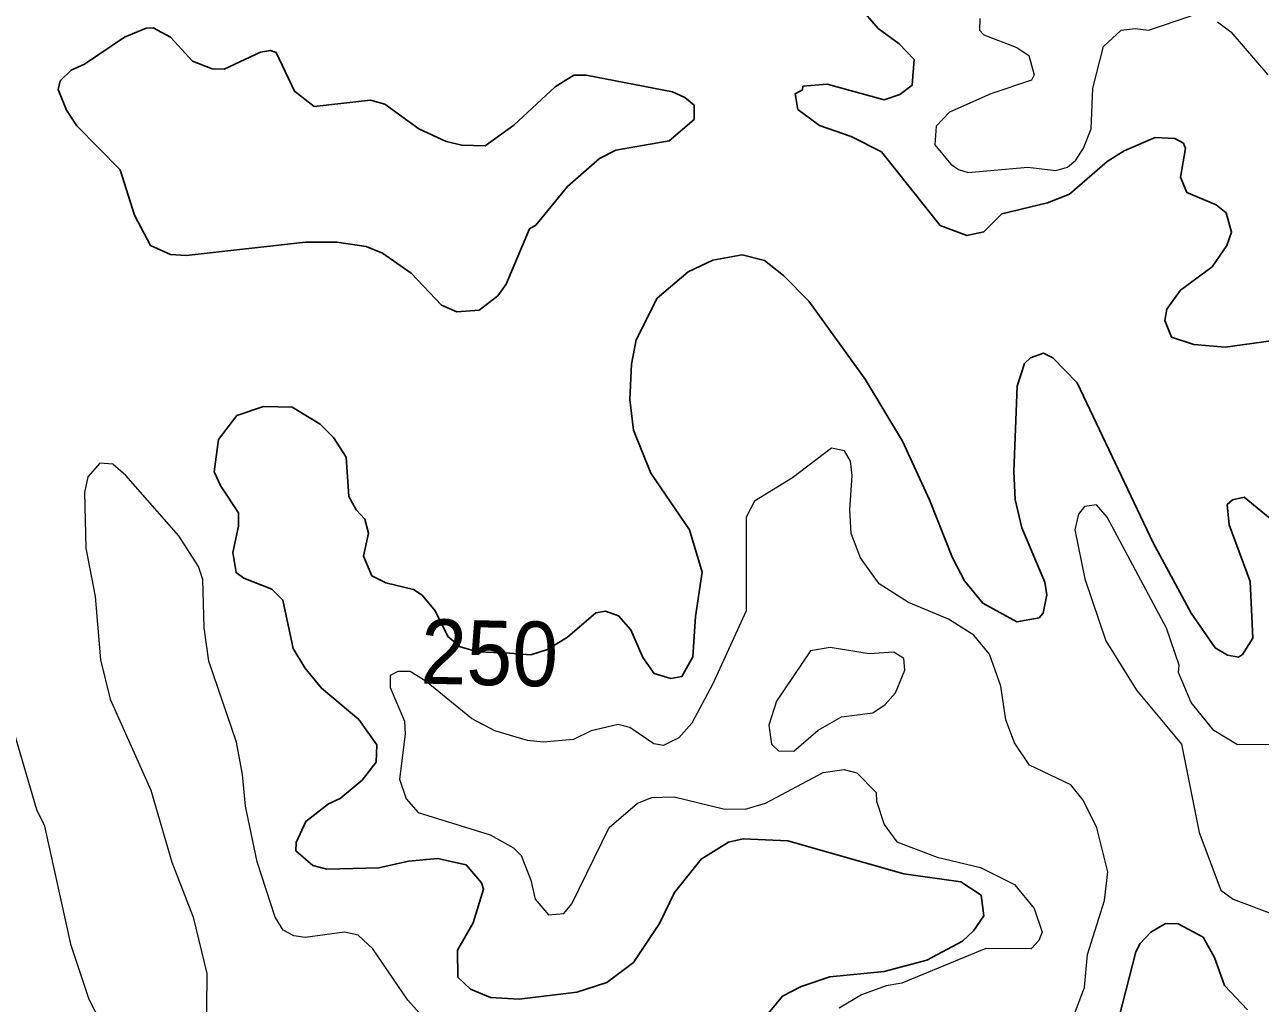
# Model space of a CAD drawing. Extents: x 763.2 to 816.8, y 7896.5 to 7952.7.
# Drawn here: x 796.187 to 799.244, y 7901.353 to 7903.775 of the extents above; entities that cross this region are included whole.
import ezdxf
from ezdxf.enums import TextEntityAlignment as Align

# ---------------------------------------------------------------- set-up
doc = ezdxf.new("R2010")
doc.units = 0
doc.header["$LTSCALE"] = 0.064
doc.layers.add('1', color=7, linetype='Continuous', lineweight=25)
doc.layers.add('2', color=7, linetype='Continuous', lineweight=13)
doc.layers.add('61', color=7, linetype='Continuous')

msp = doc.modelspace()

# ---------------------------------------------------------------- linework, layer by layer
at = {"layer": '1'}
for points in [[(799.3848, 7903.0079), (799.1573, 7902.9768), (799.0792, 7902.9833), (799.024, 7903.0012), (799.0073, 7903.0426), (799.0127, 7903.0706), (799.0463, 7903.1179), (799.1246, 7903.1753), (799.1613, 7903.2281), (799.1724, 7903.2611), (799.159, 7903.3089), (799.1343, 7903.3286), (799.062, 7903.3596), (799.0462, 7903.3977), (799.0591, 7903.4687), (799.0537, 7903.4815), (799.0323, 7903.4927), (798.9839, 7903.4958), (798.9066, 7903.4622), (798.865, 7903.4363), (798.7719, 7903.3556), (798.7169, 7903.3336), (798.6043, 7903.3066), (798.5599, 7903.2621), (798.5178, 7903.2529), (798.4519, 7903.2774), (798.3066, 7903.4597), (798.2311, 7903.4976), (798.153, 7903.5254), (798.0999, 7903.5652), (798.0932, 7903.6037), (798.1107, 7903.6131), (798.1122, 7903.6225), (798.1723, 7903.6276), (798.3135, 7903.5885), (798.3517, 7903.6018), (798.3821, 7903.6248), (798.3871, 7903.6882), (798.35, 7903.7272), (798.2986, 7903.7656), (798.2669, 7903.8019)], [(798.534, 7901.5326), (798.5596, 7901.5692), (798.5534, 7901.6205), (798.5032, 7901.6537), (798.3619, 7901.6736), (798.0751, 7901.7553), (797.9642, 7901.7603), (797.9281, 7901.7519), (797.8603, 7901.71), (797.794, 7901.6274), (797.757, 7901.5503), (797.6926, 7901.4541), (797.6269, 7901.4044), (797.5523, 7901.3806), (797.4102, 7901.3629), (797.3388, 7901.3675), (797.2895, 7901.3876), (797.2584, 7901.418), (797.2573, 7901.4848), (797.2963, 7901.5525), (797.3221, 7901.6356), (797.3168, 7901.651), (797.279, 7901.6953), (797.2082, 7901.7111), (797.1359, 7901.7046), (797.0627, 7901.6882), (796.9345, 7901.6849), (796.8994, 7901.6937), (796.8575, 7901.7303), (796.8579, 7901.7506), (796.8819, 7901.8031), (796.9381, 7901.8466), (796.967, 7901.8602), (797.0216, 7901.9052), (797.0562, 7901.9497), (797.0579, 7901.9927), (797.0131, 7902.055), (796.9208, 7902.1325), (796.8794, 7902.1828), (796.8508, 7902.2311), (796.8254, 7902.351), (796.7979, 7902.3782), (796.7287, 7902.4052), (796.7094, 7902.4188), (796.7013, 7902.4689), (796.7156, 7902.5339), (796.7157, 7902.5667), (796.6721, 7902.6326), (796.6555, 7902.6686), (796.6663, 7902.7486), (796.7118, 7902.8077), (796.7776, 7902.8302), (796.8481, 7902.8284), (796.918, 7902.786), (796.9508, 7902.7531), (796.9817, 7902.7044), (796.9888, 7902.607), (797.0068, 7902.5741), (797.0279, 7902.5509), (797.0374, 7902.5166), (797.025, 7902.4591), (797.0456, 7902.411), (797.0804, 7902.3939), (797.1489, 7902.3769), (797.1704, 7902.3629), (797.2022, 7902.3242), (797.2333, 7902.2608), (797.2644, 7902.2354), (797.308, 7902.2228), (797.386, 7902.2191), (797.4387, 7902.2156), (797.4799, 7902.2285), (797.5295, 7902.2587), (797.5999, 7902.319), (797.6236, 7902.3234), (797.6559, 7902.3115), (797.6866, 7902.2774), (797.7157, 7902.2086), (797.7439, 7902.1689), (797.7849, 7902.1567), (797.8123, 7902.1619), (797.84, 7902.2101), (797.8465, 7902.3104), (797.8629, 7902.4196), (797.8317, 7902.5247), (797.7357, 7902.6646), (797.6931, 7902.7715), (797.684, 7902.8469), (797.6883, 7902.935), (797.6998, 7902.9945), (797.7513, 7903.0982), (797.8282, 7903.1633), (797.8893, 7903.1919), (797.9616, 7903.205), (798.0168, 7903.1912)], [(798.0168, 7903.1912), (798.0641, 7903.1537), (798.1271, 7903.0906), (798.2662, 7902.8978), (798.3581, 7902.7443), (798.4257, 7902.5987)], [(798.4257, 7902.5987), (798.4823, 7902.4551), (798.5119, 7902.3988), (798.5571, 7902.3436), (798.6413, 7902.2968), (798.6966, 7902.3068), (798.7062, 7902.3185), (798.716, 7902.3639), (798.7104, 7902.395), (798.6534, 7902.53), (798.6373, 7902.5996), (798.6339, 7902.6694), (798.6422, 7902.8805), (798.66, 7902.9365), (798.6749, 7902.9502), (798.7072, 7902.9616), (798.7301, 7902.9507), (798.7903, 7902.8888), (798.9786, 7902.4924), (799.0727, 7902.3181), (799.1319, 7902.2324), (799.1624, 7902.2146), (799.1896, 7902.2098), (799.2001, 7902.2165), (799.2254, 7902.2562), (799.2186, 7902.3972), (799.1666, 7902.5372), (799.162, 7902.5876), (799.1751, 7902.5989), (799.2035, 7902.6052), (799.3329, 7902.5)], [(798.1078, 7901.3947), (798.1785, 7901.4187), (798.3133, 7901.4319), (798.4187, 7901.4597), (798.5066, 7901.5071), (798.534, 7901.5326)], [(799.2118, 7901.3371), (799.1552, 7901.3969), (799.1301, 7901.4664), (799.1024, 7901.5168), (799.0404, 7901.5498), (799.0093, 7901.5501), (798.9729, 7901.5294), (798.9466, 7901.5014), (798.9356, 7901.4802), (798.8867, 7901.2872)], [(797.9877, 7901.2809), (798.0619, 7901.3707), (798.1078, 7901.3947)]]:
    msp.add_lwpolyline(points, dxfattribs=at)
msp.add_lwpolyline([(797.6084, 7903.4436), (797.6488, 7903.4644), (797.7813, 7903.4875), (797.8432, 7903.5402), (797.843, 7903.5758), (797.8196, 7903.5949), (797.789, 7903.6082), (797.5756, 7903.6495), (797.5453, 7903.6501), (797.4991, 7903.6211), (797.3968, 7903.5262), (797.3257, 7903.4747), (797.2681, 7903.4764), (797.229, 7903.4857), (797.1619, 7903.517), (797.0774, 7903.5781), (797.0421, 7903.5878), (796.9029, 7903.5721), (796.8539, 7903.6104), (796.8091, 7903.7056), (796.7947, 7903.7109), (796.77, 7903.7066), (796.6798, 7903.6644), (796.6502, 7903.6654), (796.6021, 7903.6845), (796.5471, 7903.7435), (796.5042, 7903.7671), (796.4869, 7903.7664), (796.4333, 7903.7441), (796.3346, 7903.6769), (796.3018, 7903.6618), (796.2741, 7903.6355), (796.2692, 7903.6142), (796.2903, 7903.5635), (796.3153, 7903.5247), (796.4229, 7903.4159), (796.4583, 7903.303), (796.4982, 7903.2279), (796.5476, 7903.2056), (796.586, 7903.2036), (796.881, 7903.2364), (796.9591, 7903.2363), (797.0317, 7903.2254), (797.0716, 7903.2096), (797.1426, 7903.1596), (797.2182, 7903.0809), (797.2557, 7903.0639), (797.3111, 7903.0684), (797.3572, 7903.1039), (797.3781, 7903.1329), (797.4352, 7903.2696), (797.4513, 7903.2786), (797.5295, 7903.3743)], close=True, dxfattribs=at)
at = {"layer": '2'}
for points in [[(798.5502, 7903.7901), (798.5487, 7903.7608), (798.5599, 7903.7492), (798.6414, 7903.718), (798.671, 7903.6985), (798.6847, 7903.6503), (798.6776, 7903.6374), (798.5774, 7903.6036), (798.4745, 7903.5586), (798.4419, 7903.5237), (798.4388, 7903.4778), (798.4782, 7903.4298), (798.4968, 7903.4161), (798.521, 7903.4088), (798.6683, 7903.422), (798.738, 7903.414), (798.7667, 7903.4219), (798.7874, 7903.4395), (798.8066, 7903.4688), (798.8257, 7903.5168), (798.8296, 7903.6174), (798.8558, 7903.7206), (798.8995, 7903.7608), (798.9339, 7903.7656), (798.9674, 7903.7609), (799.0727, 7903.7966)], [(799.1383, 7903.7819), (799.1712, 7903.7573), (799.2625, 7903.6508)], [(798.7802, 7901.3159), (798.8089, 7901.3918), (798.8165, 7901.4736), (798.8587, 7901.6071), (798.8664, 7901.678), (798.8397, 7901.7872), (798.8058, 7901.856), (798.7747, 7901.8937), (798.6726, 7901.9425), (798.6355, 7901.9972), (798.6141, 7902.0547), (798.602, 7902.1382), (798.5738, 7902.217), (798.5346, 7902.2637), (798.4723, 7902.3038), (798.3736, 7902.345), (798.3009, 7902.3912), (798.2546, 7902.4551), (798.2311, 7902.5156), (798.228, 7902.574), (798.2343, 7902.6595), (798.2295, 7902.6949), (798.2149, 7902.7199), (798.1832, 7902.7264), (798.0864, 7902.653), (797.9926, 7902.5957), (797.9715, 7902.5562), (797.9713, 7902.3245), (797.8892, 7902.1435), (797.8374, 7902.0462), (797.8049, 7902.0098), (797.7671, 7901.9908), (797.7431, 7901.9949), (797.6835, 7902.0356), (797.6548, 7902.0433), (797.5883, 7902.0272), (797.5448, 7902.0059), (797.4693, 7901.9989), (797.4305, 7902.0035), (797.3496, 7902.027), (797.2918, 7902.0577), (797.1799, 7902.1496), (797.1406, 7902.1742), (797.1094, 7902.1742), (797.0911, 7902.1642), (797.0907, 7902.1343), (797.1265, 7902.051), (797.1283, 7902.0187), (797.1138, 7901.9076), (797.1302, 7901.8592), (797.1597, 7901.825), (797.3385, 7901.7699), (797.3962, 7901.7375), (797.4151, 7901.7189), (797.4386, 7901.6578), (797.4493, 7901.6105), (797.4824, 7901.572), (797.5205, 7901.5749), (797.5402, 7901.5991), (797.6331, 7901.7884), (797.7025, 7901.8486), (797.7382, 7901.8623), (797.7934, 7901.864), (797.9157, 7901.8346), (797.9696, 7901.8331), (798.0196, 7901.8486), (798.1618, 7901.9245), (798.214, 7901.9314), (798.2453, 7901.9233), (798.293, 7901.8745), (798.2939, 7901.8535), (798.3134, 7901.7951), (798.3446, 7901.7529), (798.444, 7901.715), (798.5513, 7901.6893), (798.6354, 7901.6471), (798.6846, 7901.588), (798.7043, 7901.5288), (798.6956, 7901.5088), (798.6766, 7901.4882), (798.5643, 7901.4887), (798.3567, 7901.4026), (798.318, 7901.3961), (798.2574, 7901.3743), (798.2017, 7901.3413)], [(797.1772, 7901.3126), (797.1344, 7901.3609), (797.0477, 7901.4877), (797.0116, 7901.5219), (796.9782, 7901.5287), (796.8802, 7901.5157), (796.8525, 7901.5199), (796.8264, 7901.5338), (796.8059, 7901.5661), (796.762, 7901.7031), (796.7326, 7901.8405), (796.7258, 7901.9192), (796.7107, 7901.9995), (796.642, 7902.1993), (796.6305, 7902.2822), (796.6271, 7902.4019), (796.6168, 7902.4338), (796.5679, 7902.5096), (796.437, 7902.659), (796.4043, 7902.6873), (796.3727, 7902.6897), (796.3431, 7902.6561), (796.3347, 7902.6168), (796.338, 7902.4795), (796.3608, 7902.3597), (796.3743, 7902.2028), (796.3983, 7902.1054), (796.4988, 7901.8805), (796.5502, 7901.7024), (796.6037, 7901.5664), (796.6369, 7901.4269), (796.6356, 7901.2508)], [(799.269, 7901.9934), (799.1871, 7901.9925), (799.1285, 7902.0285), (799.0727, 7902.0973), (799.0417, 7902.1716), (799.0427, 7902.1894), (799.0116, 7902.2816), (798.8647, 7902.5564), (798.8389, 7902.5869), (798.8086, 7902.5821), (798.7939, 7902.5634), (798.785, 7902.5248), (798.8097, 7902.4032), (798.8616, 7902.25), (798.9379, 7902.1275), (799.049, 7901.9944), (799.0922, 7901.776), (799.1461, 7901.6328), (799.1767, 7901.6108), (799.273, 7901.5747)], [(796.3888, 7901.279), (796.3457, 7901.3626), (796.3018, 7901.496), (796.2361, 7901.7912), (796.2162, 7901.8319), (796.1599, 7902.0264)]]:
    msp.add_lwpolyline(points, dxfattribs=at)
msp.add_lwpolyline([(798.2079, 7902.0616), (798.2847, 7902.0722), (798.316, 7902.0921), (798.3408, 7902.1216), (798.3641, 7902.177), (798.3617, 7902.2062), (798.3373, 7902.2223), (798.2757, 7902.2175), (798.1792, 7902.2337), (798.1306, 7902.2251), (798.0466, 7902.1009), (798.0274, 7902.0409), (798.034, 7901.9945), (798.052, 7901.9781), (798.0898, 7901.9771), (798.1497, 7902.0287)], close=True, dxfattribs=at)

# ---------------------------------------------------------------- texts
at = {"layer": '61', "width": 0.95}
msp.add_text('250', height=0.16, rotation=358.65, dxfattribs=at).set_placement((797.3348, 7902.1403), align=Align.CENTER)

doc.saveas('drawing.dxf')
